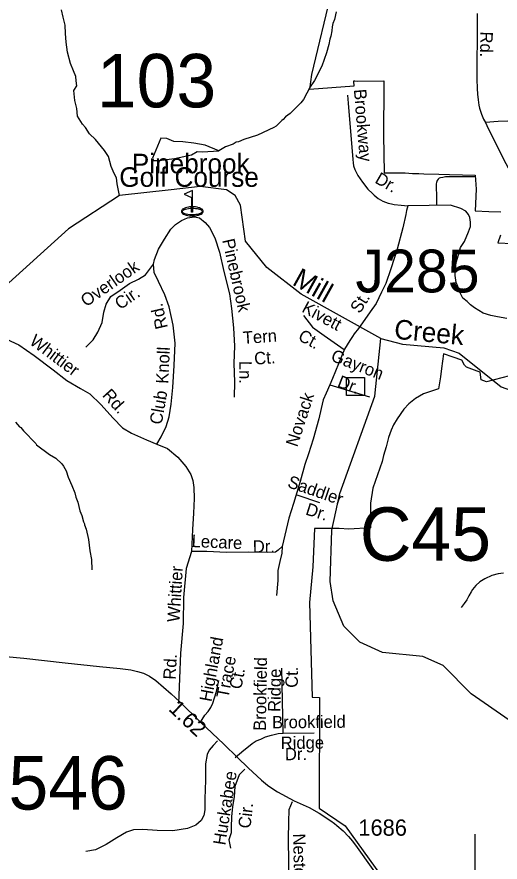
# Model space of a CAD drawing. Extents: x 1547597 to 1699558, y 810033 to 920809.
# Drawn here: x 1628975 to 1632680, y 882486 to 888968 of the extents above; entities that cross this region are included whole.
import ezdxf

# ---------------------------------------------------------------- set-up
doc = ezdxf.new("R2010")
doc.units = 0
for name, color, linetype in [('Exist Boundary Political City Limit New', 7, 'Continuous'), ('Exist Cultural Recreational Golf Course CELL', 7, 'Continuous'), ('Exist Cultural Recreational Golf Course Label', 7, 'Continuous'), ('Exist Hydrographic Creek Single Shore', 7, 'Continuous'), ('Exist Hydrographic Creek Single Shore Label', 7, 'Continuous'), ('Exist Hydrographic Misc Water Feature', 7, 'Continuous'), ('Exist Road Non-System Structure Non-Sys Other CELL', 7, 'Continuous'), ('Exist Road Non-System Structure Non-Sys Other Number Label', 7, 'Continuous'), ('Exist Road Non-System Type 51', 7, 'Continuous'), ('Exist Road Non-System Type 51 Label', 7, 'Continuous'), ('Exist Road Secondary Mileage Hundredths English Label', 7, 'Continuous'), ('Exist Road Secondary Structure Culvert Number Label', 7, 'Continuous'), ('Exist Road Secondary Structure Standard Bridge Number Label', 7, 'Continuous'), ('Exist Road Secondary Type 51 Attributed', 7, 'Continuous'), ('Exist Road Secondary Type 51 Label', 7, 'Continuous'), ('Exist Road Secondary Type 51 Number Label', 7, 'Continuous'), ('Map Preparation Boundary City Limit Buffer Line', 7, 'Continuous')]:
    doc.layers.add(name, color=color, linetype=linetype)

msp = doc.modelspace()

# ---------------------------------------------------------------- linework, layer by layer
at = {"layer": 'Exist Boundary Political City Limit New'}
for points in [[(1631389.5, 889178.4), (1631232.6, 888526), (1631217, 888413.5), (1631559.5, 888440.2), (1631559.2, 888474), (1631559.6, 888479.5), (1631559.5, 888478.5), (1631589.3, 888474.6), (1631787, 888478.5), (1631787.2, 888441.5), (1631786.6, 888061.4), (1631789.7, 887772.5), (1631951.2, 887771.7), (1632007.3, 887766), (1632057.5, 887768.4), (1632094.5, 887764.3), (1632209.5, 887761.3), (1632292, 887758.9), (1632391, 887756.3), (1632489.5, 887753.3), (1632495.3, 887646.7), (1632488, 887479.6), (1632594.5, 887476.8), (1632685.5, 887472.4)], [(1632683, 887295.2), (1632661, 887234.1), (1632771.1, 887230.8)], [(1632527.6, 886243.9), (1632502.9, 886252.2), (1632462.4, 886267.4), (1632422.9, 886280.6), (1632406.7, 886295.8), (1632386.4, 886336.3), (1632318.5, 886359.6), (1632245.5, 886382.9), (1632231.2, 886271.7), (1632222.7, 886207.9), (1632208.1, 886115.1), (1632092.7, 886077.7), (1632030, 886042.5), (1631980, 885999.2), (1631941, 885959.7), (1631889.9, 885886.5), (1631861.7, 885838.9), (1631843.5, 885798.1), (1631824.3, 885742.4), (1631804.8, 885669.7), (1631784.5, 885605), (1631775.2, 885558.2), (1631703.1, 885354.2), (1631685.1, 885239.2), (1631685.1, 885048.8), (1631519.9, 885038), (1631444.4, 885045.2), (1631257.6, 885045.2), (1631243.2, 884750.5), (1631218.1, 884477.4), (1631239.4, 883750.8), (1631295.2, 883747.7), (1631291, 882900.1), (1631490.5, 882764), (1631813.9, 882316.2)], [(1632809.7, 886229.3), (1632575.3, 886169), (1632534, 886184.6), (1632527.6, 886243.9)]]:
    msp.add_lwpolyline(points, dxfattribs=at)
at = {"layer": 'Exist Cultural Recreational Golf Course CELL'}
msp.add_lwpolyline([(1630321.2, 887637.3), (1630257.8, 887608), (1630313.8, 887583.3), (1630313.8, 887511.8), (1630321.2, 887511.8), (1630321.2, 887501.8), (1630321.2, 887471.8), (1630321.2, 887501.8), (1630330.7, 887501.1), (1630342.9, 887499.8), (1630355.5, 887498.2), (1630363.9, 887496.5), (1630375.1, 887493.2), (1630377.9, 887492.3), (1630386.9, 887487.6), (1630391.7, 887483.3), (1630393.9, 887479.4), (1630395.1, 887475.6), (1630395, 887473.9), (1630394.6, 887472.2), (1630394.2, 887470.9), (1630393.3, 887469.4), (1630389.1, 887464.6), (1630382.7, 887460.8), (1630371.8, 887456.7), (1630361.2, 887453.7), (1630347, 887451.5), (1630336.2, 887449.9), (1630320.1, 887449.1), (1630311.1, 887449.9), (1630299.5, 887450.5), (1630286.3, 887452.3), (1630272.7, 887455.3), (1630261.1, 887458.7), (1630253.2, 887462.1), (1630248.4, 887465.9), (1630245, 887470.7), (1630244, 887474.7), (1630245, 887479.1), (1630247.8, 887483.5), (1630251.2, 887487.3), (1630254.9, 887489.4), (1630259.5, 887491.7), (1630267.1, 887494.3), (1630277.6, 887497.1), (1630290.7, 887499.5), (1630303.5, 887501.1), (1630313.8, 887501.8), (1630313.8, 887511.8), (1630321.2, 887511.8), (1630321.2, 887471.8), (1630313.8, 887471.8), (1630313.8, 887501.8), (1630313.8, 887511.8), (1630297.7, 887510.3), (1630289.8, 887509.6), (1630277.5, 887506.7), (1630267.3, 887504.2), (1630256, 887499.8), (1630251, 887496.9), (1630244.7, 887493), (1630240.6, 887488.6), (1630238.1, 887485.3), (1630236.5, 887480.4), (1630236.1, 887476.5), (1630237.2, 887470.7), (1630238.3, 887467.9), (1630241.9, 887463), (1630245.2, 887460.2), (1630250.8, 887456.3), (1630255.5, 887454), (1630264.5, 887450.2), (1630272, 887448.2), (1630284.1, 887445.3), (1630295.4, 887443.1), (1630309.9, 887441.8), (1630319.3, 887441.4), (1630332.9, 887442.2), (1630343, 887443.2), (1630353.5, 887445), (1630366.3, 887447.6), (1630378.8, 887451.8), (1630386.5, 887455.8), (1630393.9, 887460.3), (1630397.8, 887464.3), (1630400.2, 887467.6), (1630401.3, 887469.8), (1630401.9, 887471.4), (1630402.4, 887474), (1630402.7, 887476.7), (1630402.1, 887481.2), (1630400.3, 887485.3), (1630396.4, 887490.4), (1630393.9, 887493.1), (1630388, 887497), (1630383.3, 887499.7), (1630375, 887503.1), (1630369.3, 887504.7), (1630356, 887508.2), (1630345, 887510.2), (1630321.2, 887511.8)], close=True, dxfattribs=at)
at = {"layer": 'Exist Hydrographic Creek Single Shore'}
msp.add_line((1631765.9, 886502.1), (1631153.6, 886842.8), dxfattribs=at)
for points in [[(1629760.5, 887599.2), (1629743.2, 887688.9), (1629737.5, 887735), (1629721.4, 887766.1), (1629697.5, 887821.5), (1629675.9, 887897.7), (1629646.3, 887944.3), (1629577.6, 888028.1), (1629532.1, 888071.5), (1629500.3, 888119.7), (1629477.9, 888145.8), (1629440.3, 888206.3), (1629433.9, 888266.5), (1629425.3, 888296.5), (1629417.9, 888326.5), (1629414.9, 888353.4), (1629411.1, 888403.5), (1629433.4, 888439.1), (1629429.6, 888477.1), (1629425.8, 888511.2), (1629408, 888553.3), (1629386.4, 888611.5), (1629362.8, 888697.7), (1629351.2, 888773.8), (1629347.6, 888839.9), (1629344, 888906), (1629330.2, 888966.1), (1629316.6, 889022.3)], [(1631153.6, 886842.8), (1630891.9, 887045.1), (1630727.9, 887248.7), (1630688.9, 887525.1), (1630648.9, 887598.2), (1630582.9, 887642.2), (1630380.8, 887667.2), (1630157.9, 887641), (1629760.5, 887599.2)], [(1629760.5, 887599.2), (1629369.9, 887343.6), (1628858.2, 886880.2), (1628616.4, 886839.7), (1628539.6, 886812.9), (1628034.9, 886756.2), (1627370.4, 886820.5), (1626090.2, 886923.6), (1624771.8, 887061.1)], [(1634397.9, 881419.4), (1634009.9, 881765.4), (1633507.9, 882281.1), (1633209.9, 882523.6), (1633078.9, 882700.2), (1632956.9, 882968.5), (1632885.9, 883255.6), (1632851.9, 883272.7), (1632747.9, 883573.6), (1632457.9, 883776.4), (1632243.9, 883994.2), (1632086.8, 884063), (1631777.9, 884092.2), (1631603.8, 884171.3), (1631480.9, 884295.2), (1631399.9, 884490.5), (1631376.8, 884638.8), (1631389.9, 885032.5), (1631450.9, 885313.5), (1631718.9, 886059.9), (1631765.9, 886502.1)], [(1631765.9, 886502.1), (1631931.9, 886459.2), (1632247.9, 886429.8), (1632364.9, 886388.1), (1632686.9, 886132.1), (1632802.9, 886090.2), (1632886.8, 886014.1), (1633072, 886082.4), (1633188.9, 886124.7)]]:
    msp.add_lwpolyline(points, dxfattribs=at)
at = {"layer": 'Exist Hydrographic Misc Water Feature'}
for points in [[(1631422.5, 889006.3), (1631409.5, 888948.6), (1631397, 888916.8), (1631392.6, 888892.8), (1631388.1, 888860.9), (1631381.5, 888821), (1631373.2, 888797.1), (1631366.5, 888757.2), (1631349.5, 888693.6), (1631311.7, 888590.2), (1631256.1, 888481.1), (1631223.3, 888431.7), (1631172.7, 888334.7)], [(1631172.7, 888334.7), (1631152.7, 888308.9), (1631069.5, 888227.7), (1631035, 888201.2), (1631016.7, 888180.3), (1631006.6, 888174.7), (1630962, 888131.1), (1630943.8, 888119.8), (1630818.9, 888061.8), (1630714.4, 888027.6), (1630674.1, 888010.2), (1630656.1, 888006.5), (1630633.9, 887992.9), (1630573.6, 887971.9), (1630522.6, 887941.4)], [(1630522.6, 887941.4), (1630417.9, 887983.7), (1630332, 888000.9), (1630246.2, 888009.5), (1630177.5, 888011.6), (1630123.9, 888035.2), (1630078.8, 888037.4), (1630014.5, 887884.9), (1630020.9, 887865.6), (1630061.7, 887867.7), (1630181.8, 887882.7), (1630312.7, 887910.7), (1630357.8, 887936.4), (1630396.4, 887934.3), (1630522.6, 887941.4)], [(1628964.5, 885859.2), (1628993.9, 885824.8), (1629003.9, 885818.6), (1629025.4, 885792.3), (1629119.8, 885696.6), (1629125.7, 885686.6), (1629224.4, 885610.9), (1629272, 885584.1), (1629319.2, 885541.3), (1629333, 885523.1), (1629352.4, 885486.8), (1629367.6, 885438.5), (1629396.6, 885374), (1629417.7, 885317.7), (1629425.2, 885285.5), (1629442.5, 885245.3), (1629457.5, 885181), (1629472.8, 885144.7), (1629486.1, 885096.6), (1629493.7, 885080.5), (1629493.6, 885072.5), (1629505.1, 885040.3), (1629523.9, 884959.9), (1629534.5, 884871.7), (1629547.4, 884807.5), (1629550.1, 884727.5)]]:
    msp.add_lwpolyline(points, dxfattribs=at)
at = {"layer": 'Exist Road Non-System Structure Non-Sys Other CELL'}
msp.add_lwpolyline([(1631501.1, 886202.9), (1631640.1, 886202.9), (1631640.1, 886063.9), (1631501.1, 886063.9)], close=True, dxfattribs=at)
at = {"layer": 'Exist Road Non-System Type 51'}
for p, q in [((1631171.4, 886677.1), (1631242, 886588.9)), ((1631242, 886588.9), (1631330.2, 886524.1)), ((1631330.2, 886524.1), (1631482.9, 886416.2))]:
    msp.add_line(p, q, dxfattribs=at)
for points in [[(1631510.6, 888369.2), (1631515.6, 888307.1), (1631551.4, 887874.7), (1631553.1, 887848.6), (1631556.6, 887826.5), (1631566.3, 887798.5), (1631588, 887752.9), (1631624.9, 887699.7), (1631666.5, 887648.2), (1631701.6, 887612.5), (1631713.3, 887600.4), (1631745, 887576), (1631780.7, 887555.4), (1631822.6, 887540.8), (1631846.5, 887534.5), (1631868.3, 887528.2), (1631920.3, 887523.4), (1631971.6, 887519.5)], [(1633137.3, 888133.4), (1633095.9, 888148.5), (1633032.2, 888161.2), (1632986.3, 888169.5), (1632948.1, 888171.1), (1632880.3, 888172.5), (1632800.4, 888169.3), (1632738.3, 888167.8), (1632664.3, 888166.5), (1632567.8, 888157.6)], [(1632483.5, 887740.9), (1632290.1, 887741.5), (1632261.7, 887740.3), (1632239.8, 887737.7), (1632221.5, 887733.3), (1632213.3, 887730.4), (1632208.2, 887727.1), (1632203.9, 887722.6), (1632197.9, 887713.5), (1632193.9, 887705.8), (1632190.8, 887696.9), (1632189.4, 887688.9), (1632191.6, 887569), (1632193, 887522.4)], [(1631971.6, 887519.5), (1631962.8, 887483.8), (1631957.8, 887451.4), (1631932.8, 887350), (1631890.4, 887187.8), (1631843, 887035.5), (1631803.1, 886923.2), (1631770.7, 886855.7), (1631728.3, 886770.9), (1631682.6, 886706.3), (1631623.4, 886620.7), (1631593, 886578.8), (1631560.1, 886538.5), (1631548.6, 886516.3), (1631526.5, 886485.9), (1631485.4, 886420.1), (1631441.1, 886306.2), (1631393.5, 886193.6), (1631373.5, 886146)], [(1632732.4, 886655.6), (1632659.1, 886668.9), (1632609.2, 886678.9), (1632549.2, 886695.6), (1632515.9, 886715.6), (1632482.6, 886735.6), (1632452.7, 886758.9), (1632426, 886785.6), (1632392.7, 886812.2), (1632376.1, 886845.5), (1632362.8, 886882.2), (1632342.8, 886932.2), (1632336.1, 886985.5), (1632332.8, 887032.1), (1632342.8, 887085.4), (1632359.4, 887142.1), (1632376.1, 887198.7), (1632406, 887245.4), (1632436.8, 887319.1), (1632451.8, 887361.5), (1632451.8, 887394), (1632446.8, 887428.9), (1632436.8, 887453.9), (1632416.8, 887478.8), (1632379.4, 887498.8), (1632299.6, 887523.8), (1631971.6, 887519.5)], [(1630022.2, 887072.3), (1630030.7, 887108.1), (1630061.5, 887185.7), (1630106.3, 887263.3), (1630155.1, 887340.7), (1630191.5, 887376.2), (1630235.9, 887407.7), (1630282.1, 887427.2), (1630336.1, 887434.5), (1630374, 887428.1), (1630417.7, 887391.6), (1630451.1, 887353.3), (1630492.4, 887274.9), (1630527.1, 887162.5), (1630561.3, 887014.3), (1630603.5, 886843.7), (1630620.2, 886731.7), (1630634.6, 886583.6), (1630642.9, 886441.5), (1630637.5, 886311.5), (1630643.9, 886165.5), (1630640.6, 886051.7)], [(1629503.3, 886434.4), (1629558.1, 886491.8), (1629594.7, 886549.3), (1629629.5, 886624.8), (1629640.3, 886702.8), (1629658.9, 886764.5), (1629695.8, 886824.2), (1629766.2, 886873.2), (1629838.6, 886922.3), (1629907, 886957.6), (1629959.3, 886991.1), (1630022.2, 887072.3)], [(1630047, 885690.6), (1630081.5, 885746.1), (1630118.3, 885825.6), (1630141.3, 885901.4), (1630158.3, 885999.1), (1630169.7, 886126.9), (1630179.5, 886294.8), (1630187.4, 886466.6), (1630172.9, 886602.7), (1630142.6, 886745), (1630109.6, 886835.4), (1630060.7, 886937.8), (1630027.5, 887008.3), (1630022.2, 887072.3)], [(1628718.8, 886519.2), (1628792.6, 886516.3), (1628894.5, 886497.2), (1628989.8, 886452.1), (1629107, 886370.8), (1629253.7, 886261.2), (1629356.7, 886180.1), (1629461.9, 886118.9), (1629533.5, 886076.2), (1629618.5, 885995.2), (1629713.2, 885890.3), (1629784.5, 885815.4), (1629852, 885774.6), (1629967.4, 885723.4), (1630047, 885690.6)], [(1631373.5, 886146), (1631346.5, 886081.7), (1631323.8, 886030.1), (1631306.9, 885964.1), (1631289.6, 885886.2), (1631246.3, 885730.3), (1631211.7, 885617.7), (1631181.4, 885535.4), (1631146.8, 885405.5), (1631094.8, 885236.6), (1631060.2, 885124), (1631029.9, 884994.1), (1631007.8, 884905.8)], [(1631373.5, 886146), (1631678.5, 886054.7)], [(1630047, 885690.6), (1630128.5, 885657.5), (1630207.9, 885592.6), (1630269, 885520), (1630308.2, 885459.5), (1630323.7, 885413.4), (1630331.2, 885359.4), (1630334.3, 885273.3), (1630329, 885161.5), (1630321.7, 885037.6), (1630313.6, 884867.7)], [(1631122.2, 885303.2), (1631295.5, 885242.8)], [(1631007.8, 884905.8), (1630977.6, 884878.2), (1630957.3, 884862.4), (1630899.4, 884861.2), (1630751.4, 884862.8), (1630581.4, 884860.8), (1630431.7, 884868.5), (1630313.6, 884867.7)], [(1631007.8, 884905.8), (1631005.1, 884854), (1630991, 884790.5), (1630975.8, 884722.3), (1630974.9, 884646.3), (1630965.7, 884530.4)], [(1630313.6, 884867.7), (1630273.3, 884736.5), (1630252, 884514.7), (1630249, 884315.4), (1630228.6, 884087.6), (1630221.4, 883895), (1630213, 883702.8)], [(1632706.1, 884702.6), (1632663.9, 884697.3), (1632616.2, 884683.4), (1632561.5, 884658.7), (1632523, 884635.3), (1632494.6, 884605.9), (1632468.2, 884576.2), (1632457.4, 884558.6), (1632439.6, 884528.5), (1632425.1, 884496.8), (1632404.8, 884469.2), (1632380.3, 884439.5)], [(1631016.4, 883474.2), (1631005.1, 883972.9)], [(1630381.7, 883558.1), (1630416.1, 883613), (1630441.6, 883641.4), (1630461.4, 883672.5), (1630475.6, 883703.7), (1630489.8, 883746.2), (1630503.9, 883794.4), (1630523.7, 883879.4)], [(1630649.4, 883288), (1630713.4, 883343.9), (1630750.3, 883372.2), (1630778.6, 883394.9), (1630809.7, 883414.7), (1630843.7, 883428.9), (1630880.5, 883445.9), (1630925.8, 883460.1), (1630976.8, 883471.4), (1631016.4, 883474.2)], [(1631016.4, 883474.2), (1631254.3, 883477.1)], [(1630511.4, 883416.5), (1630479.1, 883380.4), (1630448.8, 883344.8), (1630434.5, 883310.9), (1630421.6, 883239.1), (1630420.3, 883113.1), (1630416.6, 882971.3), (1630415.7, 882887.2), (1630407.2, 882843.4), (1630386.8, 882803.6), (1630346.4, 882768.2), (1630282.3, 882742.8), (1630170, 882724.1), (1630050.2, 882727.5), (1629940.3, 882736.8), (1629868.2, 882733.4), (1629814.1, 882716.1), (1629741.7, 882671), (1629659.2, 882620), (1629576.8, 882580.9), (1629502.6, 882565.8)], [(1630722.5, 883198.3), (1630680, 883155.9), (1630644.6, 883066.2), (1630639.9, 882985.9), (1630628.1, 882912.8), (1630621.1, 882832.5), (1630618.7, 882752.3), (1630617.6, 882711), (1630599.1, 882655.4), (1630612.4, 882591.3)], [(1631084.9, 882947.1), (1631058.9, 882885.7), (1631056.3, 882794.2), (1631054.9, 882664.1), (1631057, 882482.2), (1631059.2, 882334.2), (1631049.6, 882176.3)], [(1632485.2, 882700.6), (1632486.6, 882658.5), (1632486.4, 881960.7), (1632482, 881917.6)]]:
    msp.add_lwpolyline(points, dxfattribs=at)
at = {"layer": 'Exist Road Secondary Type 51 Attributed'}
for points in [[(1632504.6, 888995), (1632502.8, 888806.2), (1632502, 888620.6), (1632502.5, 888490.6), (1632503.8, 888419.3), (1632506.4, 888374.7), (1632511.1, 888332.8), (1632516.9, 888291.9), (1632521.1, 888267.7), (1632535.8, 888222.6), (1632553.1, 888182.8), (1632567.8, 888157.6), (1632589.3, 888113.4), (1632723.3, 887843.5), (1632780.7, 887739.7)], [(1628889.7, 884063), (1629027.1, 884048.8), (1629344.1, 884014.2), (1629608.1, 883985.4), (1629765.7, 883970.7), (1629846.9, 883960.7), (1629899.9, 883948.2), (1629944.7, 883934), (1629991.9, 883910.9), (1630039.6, 883878.4), (1630156.6, 883776.7), (1630223.2, 883714.8), (1630381.7, 883558.1), (1630560.8, 883389.2), (1630665.2, 883287.5), (1630747.2, 883208.8), (1630850.5, 883113.9), (1630896.7, 883075.1), (1630944.4, 883042.1), (1630971.7, 883024.8), (1631101.4, 882955.6), (1631215.5, 882903.1), (1631292, 882861.7), (1631382.2, 882801.9), (1631409.5, 882782), (1631428.4, 882766.3), (1631476.1, 882724.3), (1631516.5, 882682.9), (1631546.9, 882645.2), (1631584.1, 882597.4), (1631799.3, 882296.5)]]:
    msp.add_lwpolyline(points, dxfattribs=at)
at = {"layer": 'Map Preparation Boundary City Limit Buffer Line'}
for points in [[(1631389.5, 889178.4), (1631232.6, 888526), (1631217, 888413.5), (1631559.5, 888440.2), (1631559.2, 888474), (1631559.6, 888479.5), (1631559.5, 888478.5), (1631589.3, 888474.6), (1631787, 888478.5), (1631787.2, 888441.5), (1631786.6, 888061.4), (1631789.7, 887772.5), (1631951.2, 887771.7), (1632007.3, 887766), (1632057.5, 887768.4), (1632094.5, 887764.3), (1632209.5, 887761.3), (1632292, 887758.9), (1632391, 887756.3), (1632489.5, 887753.3), (1632495.3, 887646.7), (1632488, 887479.6), (1632594.5, 887476.8), (1632685.5, 887472.4)], [(1632683, 887295.2), (1632661, 887234.1), (1632771.1, 887230.8)], [(1632527.6, 886243.9), (1632502.9, 886252.2), (1632462.4, 886267.4), (1632422.9, 886280.6), (1632406.7, 886295.8), (1632386.4, 886336.3), (1632318.5, 886359.6), (1632245.5, 886382.9), (1632231.2, 886271.7), (1632222.7, 886207.9), (1632208.1, 886115.1), (1632092.7, 886077.7), (1632030, 886042.5), (1631980, 885999.2), (1631941, 885959.7), (1631889.9, 885886.5), (1631861.7, 885838.9), (1631843.5, 885798.1), (1631824.3, 885742.4), (1631804.8, 885669.7), (1631784.5, 885605), (1631775.2, 885558.2), (1631703.1, 885354.2), (1631685.1, 885239.2), (1631685.1, 885048.8), (1631519.9, 885038), (1631444.4, 885045.2), (1631257.6, 885045.2), (1631243.2, 884750.5), (1631218.1, 884477.4), (1631239.4, 883750.8), (1631295.2, 883747.7), (1631291, 882900.1), (1631490.5, 882764), (1631813.9, 882316.2)], [(1632809.7, 886229.3), (1632575.3, 886169), (1632534, 886184.6), (1632527.6, 886243.9)]]:
    msp.add_lwpolyline(points, dxfattribs=at)

# ---------------------------------------------------------------- texts
at = {"layer": 'Exist Cultural Recreational Golf Course Label'}
for s, p in [('Pinebrook', (1629855.7, 887768.4)), ('Golf Course', (1629759.5, 887664.9))]:
    msp.add_text(s, height=150, dxfattribs=at).set_placement(p)
at = {"layer": 'Exist Hydrographic Creek Single Shore Label'}
for s, rotation, p in [('Mill', 330.90713, (1631078.2, 886917.6)), ('Creek', 354.62606, (1631862.9, 886500.4))]:
    msp.add_text(s, height=150, rotation=rotation, dxfattribs=at).set_placement(p)
at = {"layer": 'Exist Road Non-System Structure Non-Sys Other Number Label'}
msp.add_text('J285', height=328.08, dxfattribs=at).set_placement((1631570.6, 886855.2))
at = {"layer": 'Exist Road Non-System Type 51 Label'}
for s, rotation, p in [('Brookway', 274.73712, (1631558, 888411.2)), ('Dr.', 330.02537, (1631712.6, 887700)), ('Pinebrook', 282.73888, (1630548.4, 887256.1)), ('Overlook', 34.82457, (1629505.2, 886740.7)), ('Cir.', 34.82457, (1629766.3, 886718.4)), ('St.', 57.82461, (1631603.7, 886687.1)), ('Rd.', 102.98702, (1630132.5, 886585.7)), ('Kivett', 331.5888, (1631151.9, 886709.5)), ('Whittier', 323.21839, (1629063.8, 886464.6)), ('Tern', 3.94816, (1630710.3, 886459.5)), ('Ct.', 331.5888, (1631123.1, 886493.6)), ('Knoll', 87.36944, (1630135, 886153)), ('Ct.', 3.94816, (1630797.3, 886300.6)), ('Gayron', 338.61468, (1631374.9, 886333.7)), ('Ln.', 269.26825, (1630681.1, 886330.5)), ('Dr.', 338.61468, (1631424.7, 886134)), ('Rd.', 312.05925, (1629623.8, 886062.8)), ('Club', 80.13354, (1630084.4, 885836.7)), ('Novack', 72.02587, (1631124, 885664.5)), ('Saddler', 340.91275, (1631042.8, 885363.7)), ('Dr.', 342.67427, (1631181.7, 885152.7)), ('Lecare', 357.5618, (1630312.8, 884902.1)), ('Dr.', 0.65814, (1630783.9, 884858.9)), ('Whittier', 86.36602, (1630220.8, 884323.8)), ('Highland', 79.38794, (1630465.9, 883710.7)), ('Rd.', 86.88297, (1630191, 883883.1)), ('Trace', 79.38794, (1630595.9, 883738)), ('Brookfield', 89.01296, (1630883.1, 883491.9)), ('Ct.', 79.38794, (1630694.9, 883806.2)), ('Ridge', 89.01296, (1630994.6, 883636.7)), ('Ct.', 89.01296, (1631127.7, 883821.7)), ('Brookfield', 0.41197, (1630931.4, 883511.5)), ('Ridge', 0.3008, (1630997.9, 883353.3)), ('Dr.', 0.41859, (1631029.9, 883266.8)), ('Huckabee', 81.06018, (1630572.3, 882611)), ('Cir.', 83.29581, (1630764.5, 882739.9)), ('Neston', 271.4237, (1631091.5, 882703.8))]:
    msp.add_text(s, height=95, rotation=rotation, dxfattribs=at).set_placement(p)
at = {"layer": 'Exist Road Secondary Mileage Hundredths English Label'}
msp.add_text('1.62', height=120, rotation=316.25113, dxfattribs=at).set_placement((1630130.7, 883653.7))
at = {"layer": 'Exist Road Secondary Structure Culvert Number Label'}
for s, p in [('C45', (1631604, 884796.6)), ('C546', (1628513.8, 882888.4))]:
    msp.add_text(s, height=410.1, dxfattribs=at).set_placement(p)
at = {"layer": 'Exist Road Secondary Structure Standard Bridge Number Label'}
msp.add_text('103', height=410.1, dxfattribs=at).set_placement((1629587.6, 888274.2))
at = {"layer": 'Exist Road Secondary Type 51 Label'}
msp.add_text('Rd.', height=95, rotation=268.88947, dxfattribs=at).set_placement((1632529.5, 888856.9))
at = {"layer": 'Exist Road Secondary Type 51 Number Label'}
msp.add_text('1686', height=125, dxfattribs=at).set_placement((1631593.1, 882687.7))

doc.saveas('drawing.dxf')
